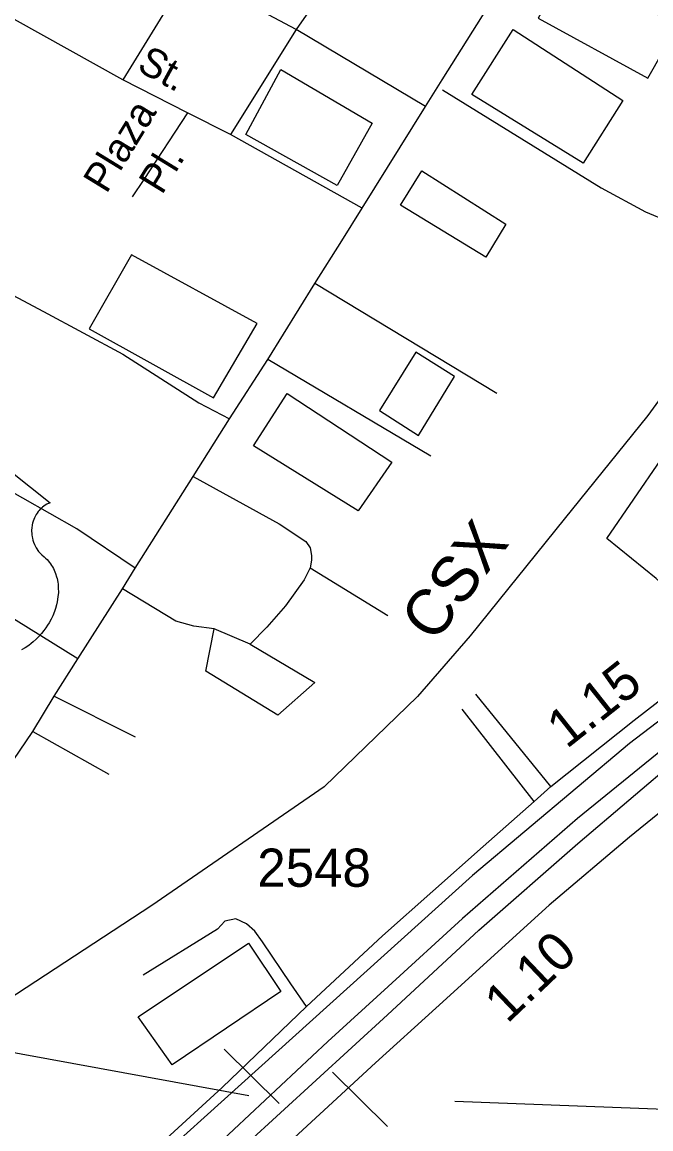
# Model space of a CAD drawing. Extents: x 2082433 to 2279600, y 546599 to 755198.
# Drawn here: x 2190033 to 2192091, y 631734 to 635357 of the extents above; entities that cross this region are included whole.
import ezdxf

# ---------------------------------------------------------------- set-up
doc = ezdxf.new("R2010")
doc.units = 0
for name, color, linetype in [('Exist Boundary Political City Limit New', 7, 'Continuous'), ('Exist Cultural Manufacturing Building Footprint', 7, 'Continuous'), ('Exist Cultural Warehouse Building Footprint', 7, 'Continuous'), ('Exist Railroad Mainline', 7, 'Continuous'), ('Exist Railroad Mainline Label', 7, 'Continuous'), ('Exist Road Non-System Structure Pipe CELL', 7, 'Continuous'), ('Exist Road Non-System Type 51', 7, 'Continuous'), ('Exist Road Non-System Type 51 Label', 7, 'Continuous'), ('Exist Road Primary Interstate Divided Center Attributed', 7, 'Continuous'), ('Exist Road Primary Interstate Service Attributed', 7, 'Continuous'), ('Exist Road Primary Interstate Service Mileage Label', 7, 'Continuous'), ('Exist Road Primary Interstate Structure Ovrhead Sign CELL', 7, 'Continuous'), ('Exist Road Primary Interstate Structure Ovrhead Sign Number Label', 7, 'Continuous'), ('Exist Road Primary US Attributed', 7, 'Continuous'), ('Exist Road Primary US Shield CELL', 7, 'Continuous'), ('Exist Road Secondary Type 51 Number Label', 7, 'Continuous'), ('Map Preparation Boundary City Limit Buffer Line', 7, 'Continuous')]:
    doc.layers.add(name, color=color, linetype=linetype)

msp = doc.modelspace()

# ---------------------------------------------------------------- linework, layer by layer
at = {"layer": 'Exist Boundary Political City Limit New'}
msp.add_lwpolyline([(2193086, 633428.4), (2193001.2, 633372.7), (2192903.5, 633632.1), (2192535.5, 633386.8), (2192021.5, 632995.4), (2191507.5, 632563.1), (2189694, 630929.1), (2189433.5, 630687.9), (2189319.5, 630584), (2188762.5, 630076.6), (2188681.2, 630000), (2188208.8, 629555.4)], dxfattribs=at)
at = {"layer": 'Exist Cultural Manufacturing Building Footprint'}
msp.add_lwpolyline([(2190880.2, 632184.2), (2190524.2, 631943.6), (2190413.3, 632100.9), (2190773.9, 632341.5)], close=True, dxfattribs=at)
at = {"layer": 'Exist Cultural Warehouse Building Footprint'}
for points in [[(2191820, 635541.5), (2191721.9, 635369.7), (2192081.5, 635173.4), (2192179.6, 635345.1)], [(2191640.1, 635332.9), (2191999.8, 635099.8), (2191869, 634895.3), (2191505.3, 635120.2)], [(2190880, 635202), (2191178.4, 635026.1), (2191063.9, 634821.6), (2190765.6, 634989.3)], [(2191341.4, 634869.9), (2191616.4, 634695.5), (2191550.4, 634587.3), (2191271.7, 634757.9)], [(2190802.3, 634370.7), (2190391.6, 634594.6), (2190252.3, 634352.4), (2190659.3, 634126.7)], [(2191322.1, 634276.5), (2191202.9, 634085.5), (2191330.8, 634003.1), (2191447.9, 634196.2)], [(2190900.4, 634141.5), (2191243.6, 633916.5), (2191133.3, 633757), (2190790, 633969.7)]]:
    msp.add_lwpolyline(points, close=True, dxfattribs=at)
at = {"layer": 'Exist Railroad Mainline'}
msp.add_lwpolyline([(2192250, 634301.9), (2192081.6, 634069.3), (2191807.3, 633729.7), (2191499.7, 633348), (2191327.1, 633148.9), (2191021.8, 632853.5), (2190457.6, 632465.2), (2189447.6, 631803.7)], dxfattribs=at)
at = {"layer": 'Exist Road Non-System Structure Pipe CELL'}
msp.add_line((2190775.1, 631841.9), (2186521.3, 632621.5), dxfattribs=at)
at = {"layer": 'Exist Road Non-System Type 51'}
for p, q in [((2191157.1, 635662.5), (2190930.6, 635332.5)), ((2190578.9, 635519.2), (2190362.9, 635167.5)), ((2190930.6, 635332.5), (2190578.9, 635519.2)), ((2190362.9, 635167.5), (2190007.8, 635364.7)), ((2190930.6, 635332.5), (2190715.2, 634988.5)), ((2191353.7, 635080.5), (2190930.6, 635332.5)), ((2190574, 635059.8), (2190362.9, 635167.5)), ((2190715.2, 634988.5), (2190574, 635059.8)), ((2191146.6, 634747.6), (2190715.2, 634988.5)), ((2191587, 634140.5), (2190991.5, 634500.8)), ((2191371, 633935.7), (2190837.4, 634252.1)), ((2190976, 633570.1), (2191230.5, 633414.9)), ((2190634.1, 633232.4), (2190662.1, 633370.8)), ((2190779.6, 633320.5), (2190662.1, 633370.8)), ((2190779.6, 633320.5), (2190990.7, 633194.6)), ((2190870.4, 633088.4), (2190634.1, 633232.4)), ((2190990.7, 633194.6), (2190870.4, 633088.4)), ((2191763.4, 632854.8), (2191518.2, 633156.5)), ((2190137.8, 633150.1), (2190403.4, 633017.1)), ((2191708.9, 632805.3), (2191473.5, 633107.5)), ((2190068.4, 633035.2), (2190316.8, 632895.4))]:
    msp.add_line(p, q, dxfattribs=at)
for points in [[(2191408.7, 635135.3), (2191928.2, 634814.5), (2192073.6, 634736.2), (2192146.3, 634705.4), (2192205, 634705.4), (2192384, 634733.4), (2192509.8, 634769.7), (2192579.7, 634806.1), (2192646.9, 634873.2), (2192880.4, 635171), (2193158.6, 635533.1), (2193228.5, 635600.2), (2193309.6, 635678.5), (2193698.3, 636193.1)], [(2188812.3, 635106), (2189173.7, 634908.1), (2189556.1, 634707.5), (2189849.8, 634543.9), (2190103.5, 634409), (2190362.9, 634269.9), (2190611.4, 634110.4), (2190711.5, 634057.9)], [(2190574, 635059.8), (2190431.4, 634841.7), (2190393, 634785.1)], [(2190403.3, 633569.3), (2190211.9, 633698), (2189857.4, 633898.6), (2189549.1, 634081.1), (2189219.9, 634252.4), (2188939.5, 634405.5)], [(2192350.6, 633315.6), (2192108.2, 633535.4), (2191946.8, 633666.1), (2192123.6, 633924.1)], [(2190593.1, 633869.6), (2190874.6, 633714.8), (2190962, 633656.8), (2190976, 633635.8), (2190980.2, 633610.6), (2190980.2, 633595.2), (2190976, 633570.1)], [(2190215.5, 633273), (2189931.6, 633448.4), (2189648.4, 633619.7), (2189466, 633732.3)], [(2190976, 633570.1), (2190956.4, 633530.9), (2190894.9, 633445.6), (2190834.1, 633376.4), (2190779.6, 633320.5)], [(2190662.1, 633370.8), (2190595, 633379.2), (2190536.3, 633396), (2190361.2, 633501.9)], [(2190964.2, 632134.4), (2190912.7, 632208.7), (2190820, 632346.5), (2190795.3, 632381.2), (2190767.5, 632404.9), (2190732.8, 632421.8), (2190696.2, 632413.9), (2190672.8, 632387.2), (2190428.8, 632237.3)]]:
    msp.add_lwpolyline(points, dxfattribs=at)
at = {"layer": 'Exist Road Primary Interstate Divided Center Attributed'}
for points in [[(2188216.4, 629333.1), (2188828.9, 629904.6), (2190294.7, 631252.2), (2191228.7, 632107.8), (2191528.2, 632383.9), (2191851.7, 632668.6), (2192185.5, 632952.2), (2192504.1, 633190.4), (2192706.9, 633335.5), (2192796.7, 633397.4), (2192995, 633530.3), (2193164.6, 633638.4), (2193467.2, 633824.5), (2194349, 634362.2)], [(2193160.4, 633700.2), (2192885.1, 633527.6), (2192562.5, 633305.5), (2192222.2, 633051.5), (2191850.7, 632749.9), (2191474.1, 632422.7), (2191230.9, 632200.3), (2191034.1, 632019.6), (2190674.4, 631683.5), (2190153.1, 631217.6), (2189660, 630747.4), (2189229.4, 630358.7), (2188751.9, 629919.1), (2188192.6, 629404.4), (2186667.9, 628005.5), (2186429, 627776.2), (2186135.1, 627457.4), (2185898.1, 627195.2), (2185403.9, 626589.1), (2185075.8, 626162.1), (2184621.3, 625559.3), (2184396.5, 625266.8)]]:
    msp.add_lwpolyline(points, dxfattribs=at)
at = {"layer": 'Exist Road Primary Interstate Service Attributed'}
for points in [[(2194567.4, 633741.9), (2194504.4, 633731.6), (2194398.1, 633757.6), (2194001.3, 633853.9), (2193917.7, 633872.6), (2193869.9, 633878.5), (2193827.7, 633879), (2193802, 633876.7), (2193778.7, 633872.4), (2193747.6, 633865.6), (2193718.1, 633856.4), (2193656.7, 633828.3), (2193555.2, 633771), (2193421.2, 633686.9), (2193130.3, 633502.8), (2192845.6, 633313.5), (2192595.3, 633137.3), (2192299.5, 632914.3), (2192021.2, 632689.3), (2191758, 632466.4), (2191387, 632128.6), (2191189.4, 631949.8), (2190923.1, 631704.3)], [(2190347.5, 631557.5), (2190687.7, 631868.9), (2190964.2, 632134.4), (2191212.3, 632366.2), (2191542.4, 632658.6), (2191708.9, 632805.3), (2191763.4, 632854.8), (2192036.9, 633071.9), (2192350.6, 633315.6)]]:
    msp.add_lwpolyline(points, dxfattribs=at)
at = {"layer": 'Exist Road Primary Interstate Structure Ovrhead Sign CELL'}
for p, q in [((2190874.4, 631817.5), (2190694.1, 631994.9)), ((2191229.4, 631741.9), (2191049, 631919.2))]:
    msp.add_line(p, q, dxfattribs=at)
at = {"layer": 'Exist Road Primary Interstate Structure Ovrhead Sign Number Label'}
msp.add_lwpolyline([(2191449, 631824.8), (2192682.5, 631778.3), (2192985, 632406.6)], dxfattribs=at)
at = {"layer": 'Exist Road Primary US Attributed'}
msp.add_lwpolyline([(2190004, 632940.1), (2190068.4, 633035.2), (2190137.8, 633150.1), (2190215.5, 633273), (2190361.2, 633501.9), (2190403.3, 633569.3), (2190593.1, 633869.6), (2190711.5, 634057.9), (2190837.4, 634252.1), (2190991.5, 634500.8), (2191079.7, 634640.5), (2191146.6, 634747.6), (2191353.7, 635080.5), (2191408.2, 635167.7), (2191571.7, 635427.4), (2191752, 635712.8), (2191895.7, 635933.7), (2192107.3, 636277.6), (2192159.8, 636359.9), (2192397.6, 636739.4), (2192521.5, 636933.6), (2192693.1, 637196)], dxfattribs=at)
at = {"layer": 'Exist Road Primary US Shield CELL'}
msp.add_lwpolyline([(2189995.8, 633885.7), (2190124.4, 633783.3), (2190121.4, 633782.1), (2190114.4, 633778.7), (2190108.8, 633775.4), (2190100, 633769.2), (2190096.2, 633765.8), (2190092.4, 633762.2), (2190088.9, 633758.4), (2190085.8, 633754.8), (2190082.1, 633749.7), (2190078.8, 633744.5), (2190075.5, 633738.8), (2190073.1, 633733.9), (2190069.1, 633723.5), (2190067.2, 633717), (2190066, 633711.4), (2190064.5, 633700), (2190064.1, 633694.5), (2190064.1, 633689.1), (2190064.4, 633683.4), (2190065, 633677.9), (2190066, 633672.2), (2190066.9, 633667.2), (2190068.5, 633661.1), (2190070.7, 633653.9), (2190073.6, 633647), (2190079.4, 633635.8), (2190087, 633624.4), (2190092.4, 633618.1), (2190097.7, 633612.6), (2190105.6, 633605.9), (2190109.9, 633602.1), (2190114.9, 633597.2), (2190122.9, 633587.8), (2190126.2, 633583.4), (2190129.5, 633578.5), (2190132.5, 633573.4), (2190135.6, 633567.9), (2190138, 633563.1), (2190142.5, 633552.1), (2190145.8, 633541.4), (2190147.3, 633535.8), (2190149.7, 633523.2), (2190150.6, 633516.9), (2190151.6, 633504.6), (2190151.7, 633489.7), (2190150.5, 633475.6), (2190147.9, 633459.1), (2190145.7, 633449.2), (2190142.3, 633437.7), (2190139, 633427.8), (2190133.1, 633413.1), (2190127.9, 633402.5), (2190121.2, 633390), (2190116.5, 633382.5), (2190111.1, 633374.4), (2190104.4, 633365.2), (2190096.5, 633355.3), (2190087, 633344.9), (2190079.3, 633337.2), (2190069.3, 633328.2), (2190063.2, 633323.2), (2190054.6, 633316.7), (2190042.7, 633308.8), (2190031, 633302)], dxfattribs=at)
at = {"layer": 'Map Preparation Boundary City Limit Buffer Line'}
msp.add_lwpolyline([(2193086, 633428.4), (2193001.2, 633372.7), (2192903.5, 633632.1), (2192535.5, 633386.8), (2192021.5, 632995.4), (2191507.5, 632563.1), (2189694, 630929.1), (2189433.5, 630687.9), (2189319.5, 630584), (2188762.5, 630076.6), (2188681.2, 630000), (2188208.8, 629555.4)], dxfattribs=at)

# ---------------------------------------------------------------- texts
at = {"layer": 'Exist Railroad Mainline Label'}
msp.add_text('CSX', height=150, rotation=53.0889, dxfattribs=at).set_placement((2191382.6, 633320.5))
at = {"layer": 'Exist Road Non-System Type 51 Label'}
for s, rotation, p in [('St.', 331.336, (2190404.8, 635200.3)), ('Plaza', 58.4431, (2190309, 634792.1)), ('Pl.', 58.4431, (2190490.7, 634788.4))]:
    msp.add_text(s, height=95, rotation=rotation, dxfattribs=at).set_placement(p)
at = {"layer": 'Exist Road Primary Interstate Service Mileage Label'}
for s, rotation, p in [('1.15', 38.4312, (2191815.3, 632975.8)), ('1.10', 43.6978, (2191621, 632076.2))]:
    msp.add_text(s, height=125, rotation=rotation, dxfattribs=at).set_placement(p)
at = {"layer": 'Exist Road Secondary Type 51 Number Label'}
msp.add_text('2548', height=125, dxfattribs=at).set_placement((2190802.8, 632526.4))

doc.saveas('drawing.dxf')
